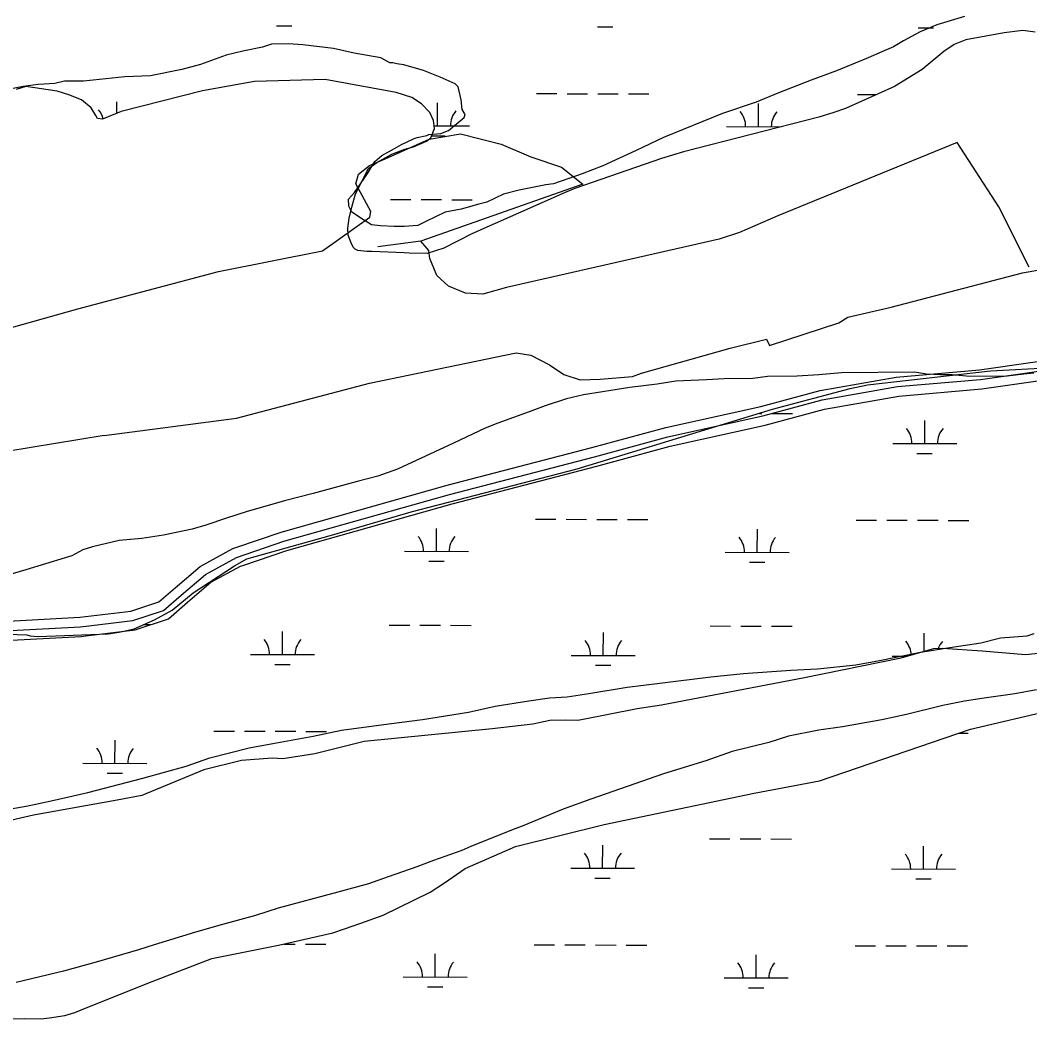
# Model space of a CAD drawing. Extents: x 3161665 to 3199565, y 885729 to 911164.
# Drawn here: x 3171886 to 3173465, y 892135 to 893696 of the extents above; entities that cross this region are included whole.
import ezdxf

# ---------------------------------------------------------------- set-up
doc = ezdxf.new("R2010")
doc.units = 0
for name, color, linetype in [('V-ROAD-CNTR', 7, 'Continuous'), ('V-SITE-VEGE', 7, 'Continuous'), ('V-TOPO-SHOR', 7, 'Continuous'), ('V-WETL-SWMP', 7, 'Continuous')]:
    doc.layers.add(name, color=color, linetype=linetype)

msp = doc.modelspace()

# ---------------------------------------------------------------- linework, layer by layer
at = {"layer": 'V-ROAD-CNTR'}
for points in [[(3172223.2, 892871.4), (3172294, 892895.6), (3172553.7, 892968.8), (3172780.3, 893027.6), (3172895.7, 893059), (3173044.3, 893091.8), (3173137.4, 893117), (3173256.5, 893137.8), (3173386.7, 893149), (3173557, 893173.5)], [(3171831, 892739.4), (3171980.3, 892747.4), (3172062.4, 892757.2), (3172110.2, 892773.1), (3172137.9, 892797), (3172175.9, 892829.4), (3172224.5, 892855.9), (3172298.5, 892881.3), (3172557.6, 892954.3), (3172784.1, 893013.1), (3172899.3, 893044.4), (3173047.9, 893077.2), (3173140.7, 893102.3), (3173258.4, 893123), (3173388.4, 893134.1), (3173559.1, 893158.6)], [(3172234.1, 892843.4), (3172302.9, 892866.9), (3172561.5, 892939.8), (3172788, 892998.6), (3172902.9, 893029.8), (3173051.5, 893062.6), (3173144, 893087.7), (3173260.3, 893108.1), (3173390.1, 893119.2), (3173561.3, 893143.8)], [(3171987.9, 892763.4), (3172059.1, 892771.9), (3172102.6, 892786.4), (3172128.2, 892808.4), (3172167.3, 892841.8), (3172218.4, 892869.7), (3172223.2, 892871.4)], [(3171988.7, 892733.3), (3172065.7, 892742.5), (3172117.7, 892759.8), (3172147.7, 892785.7), (3172184.4, 892817), (3172230.5, 892842.2), (3172234.1, 892843.4)], [(3170868.2, 892633.1), (3171001.5, 892649), (3171131.1, 892663.2), (3171274.2, 892683.5), (3171438.9, 892701.3), (3171694.9, 892739.8), (3171829.8, 892754.3), (3171979, 892762.3), (3171987.9, 892763.4)], [(3170872, 892603.3), (3171004.9, 892619.2), (3171134.9, 892633.4), (3171277.9, 892653.8), (3171442.7, 892671.5), (3171698.7, 892710), (3171832.2, 892724.4), (3171981.5, 892732.4), (3171988.7, 892733.3)]]:
    msp.add_lwpolyline(points, dxfattribs=at)
at = {"layer": 'V-SITE-VEGE'}
for p, q in [((3172987.3, 893135.3), (3172959.6, 893133.5)), ((3173032.1, 893135.7), (3172987.3, 893135.3)), ((3173055.2, 893138.9), (3173032.1, 893135.7)), ((3173101.5, 893139.3), (3173055.2, 893138.9)), ((3173135.4, 893141.2), (3173101.5, 893139.3)), ((3173170.8, 893144.5), (3173135.4, 893141.2)), ((3173285, 893145.5), (3173170.8, 893144.5)), ((3173303.5, 893142.5), (3173285, 893145.5)), ((3173325.1, 893141.2), (3173303.5, 893142.5)), ((3173343.6, 893141.3), (3173325.1, 893141.2)), ((3173371.4, 893138.5), (3173343.6, 893141.3)), ((3173430, 893139), (3173371.4, 893138.5)), ((3173456.2, 893142.3), (3173430, 893139)), ((3173471.6, 893143.9), (3173456.2, 893142.3)), ((3172839.4, 893121.7), (3172767, 893110.3)), ((3172882.5, 893126.7), (3172839.4, 893121.7)), ((3172911.8, 893131.6), (3172882.5, 893126.7)), ((3172959.6, 893133.5), (3172911.8, 893131.6)), ((3172740.8, 893104), (3172707, 893092.9)), ((3172767, 893110.3), (3172740.8, 893104)), ((3172707, 893092.9), (3172682.4, 893083.4)), ((3172682.4, 893083.4), (3172633.1, 893066)), ((3172613.1, 893058.2), (3172564, 893034.6)), ((3172633.1, 893066), (3172613.1, 893058.2)), ((3172564, 893034.6), (3172476.4, 892993.8)), ((3172476.4, 892993.8), (3172445.6, 892982.7)), ((3172445.6, 892982.7), (3172413.3, 892974.8)), ((3172413.3, 892974.8), (3172344.1, 892955.7)), ((3172344.1, 892955.7), (3172299.4, 892944.5)), ((3172299.4, 892944.5), (3172239.4, 892927)), ((3172208.6, 892917.5), (3172176.3, 892906.5)), ((3172239.4, 892927), (3172208.6, 892917.5)), ((3172154.8, 892900.1), (3172110.1, 892890.5)), ((3172176.3, 892906.5), (3172154.8, 892900.1)), ((3172040.8, 892882.2), (3171999.2, 892872.6)), ((3172076.2, 892885.6), (3172040.8, 892882.2)), ((3172110.1, 892890.5), (3172076.2, 892885.6)), ((3171983.8, 892867.9), (3171966.9, 892858.5)), ((3171999.2, 892872.6), (3171983.8, 892867.9)), ((3171956.2, 892855.3), (3171894.6, 892836.3)), ((3171966.9, 892858.5), (3171956.2, 892855.3)), ((3171894.6, 892836.3), (3171839.2, 892820.4)), ((3173388.7, 892722.1), (3173419.5, 892730.1)), ((3173419.5, 892730.1), (3173461.1, 892733.5)), ((3173461.1, 892733.5), (3173471.9, 892736.7)), ((3173291.7, 892707.5), (3173333.3, 892714)), ((3173333.3, 892714), (3173388.7, 892722.1)), ((3173193.1, 892688.1), (3173230.1, 892694.6)), ((3173230.1, 892694.6), (3173291.7, 892707.5)), ((3173017.4, 892674.3), (3173091.4, 892679.6)), ((3173091.4, 892679.6), (3173133, 892681.5)), ((3173133, 892681.5), (3173193.1, 892688.1)), ((3172886.4, 892659.4), (3172966.5, 892669.3)), ((3172966.5, 892669.3), (3173017.4, 892674.3)), ((3172775.5, 892643), (3172835.5, 892652.8)), ((3172835.5, 892652.8), (3172886.4, 892659.4)), ((3173475.7, 892648.8), (3173441.8, 892642.4)), ((3172629.1, 892623.3), (3172681.5, 892631.5)), ((3172681.5, 892631.5), (3172713.8, 892636.3)), ((3172713.8, 892636.3), (3172741.6, 892638.1)), ((3172741.6, 892638.1), (3172775.5, 892643)), ((3173363.3, 892630.9), (3173329.4, 892624.5)), ((3173394.1, 892635.8), (3173363.3, 892630.9)), ((3173441.8, 892642.4), (3173394.1, 892635.8)), ((3172515.1, 892602.3), (3172587.5, 892613.7)), ((3172587.5, 892613.7), (3172629.1, 892623.3)), ((3173329.4, 892624.5), (3173272.4, 892610.1)), ((3172462.7, 892595.7), (3172515.1, 892602.3)), ((3173233.9, 892602.1), (3173172.3, 892590.8)), ((3173272.4, 892610.1), (3173233.9, 892602.1)), ((3172344.1, 892576.2), (3172388.8, 892585.8)), ((3172388.8, 892585.8), (3172462.7, 892595.7)), ((3173135.3, 892585.8), (3173087.6, 892576.2)), ((3173172.3, 892590.8), (3173135.3, 892585.8)), ((3172281, 892564.9), (3172344.1, 892576.2)), ((3173056.8, 892566.7), (3172999.9, 892552.3)), ((3173087.6, 892576.2), (3173056.8, 892566.7)), ((3172182.4, 892542.5), (3172244, 892558.4)), ((3172244, 892558.4), (3172281, 892564.9)), ((3172999.9, 892552.3), (3172958.3, 892538.1)), ((3172145.5, 892529.8), (3172182.4, 892542.5)), ((3172958.3, 892538.1), (3172892.2, 892517.5)), ((3172077.8, 892510.8), (3172145.5, 892529.8)), ((3171991.6, 892488.5), (3172077.8, 892510.8)), ((3172892.2, 892517.5), (3172847.6, 892501.7)), ((3171934.6, 892475.6), (3171991.6, 892488.5)), ((3172847.6, 892501.7), (3172778.4, 892478)), ((3171897.7, 892467.6), (3171934.6, 892475.6)), ((3172778.4, 892478), (3172735.3, 892462.2)), ((3171853, 892459.5), (3171897.7, 892467.6)), ((3172735.3, 892462.2), (3172673.8, 892437)), ((3172656.9, 892430.7), (3172590.8, 892404)), ((3172673.8, 892437), (3172656.9, 892430.7)), ((3172577, 892397.7), (3172532.4, 892381.9)), ((3172590.8, 892404), (3172577, 892397.7)), ((3172532.4, 892381.9), (3172506.2, 892372.4)), ((3172506.2, 892372.4), (3172461.6, 892356.6)), ((3172430.9, 892345.6), (3172383.1, 892332.8)), ((3172461.6, 892356.6), (3172430.9, 892345.6)), ((3172383.1, 892332.8), (3172289.3, 892307.4)), ((3172289.3, 892307.4), (3172253.9, 892296.3)), ((3172253.9, 892296.3), (3172196.9, 892280.4)), ((3172158.5, 892269.3), (3172095.4, 892250.2)), ((3172196.9, 892280.4), (3172158.5, 892269.3)), ((3172095.4, 892250.2), (3172070.8, 892242.3)), ((3172070.8, 892242.3), (3172004.6, 892223.3)), ((3172004.6, 892223.3), (3171953.8, 892209)), ((3171953.8, 892209), (3171879.9, 892191.4))]:
    msp.add_line(p, q, dxfattribs=at)
for points in [[(3173363, 893701.3), (3173319.9, 893688.6), (3173293.7, 893677.6), (3173267.6, 893663.5), (3173252.3, 893654.1), (3173233.8, 893646.3), (3173212.3, 893636.8), (3173163.1, 893616.4), (3173123.1, 893602.2), (3173070.9, 893581.7), (3173037.1, 893567.5), (3172984.8, 893550.1), (3172892.5, 893512.3), (3172849.5, 893491.9), (3172797.2, 893468.3), (3172765, 893455.7), (3172720.4, 893439.9), (3172708, 893438.3), (3172666.4, 893430.2), (3172641.8, 893423.9), (3172615.7, 893411.3), (3172603.4, 893408.1), (3172575.7, 893400.2), (3172551, 893395.4), (3172520.3, 893381.2), (3172508, 893374.9), (3172486.4, 893373.2), (3172471, 893373.1), (3172449.4, 893374.5), (3172435.5, 893375.9), (3172423.1, 893383.5), (3172404.5, 893395.7), (3172399.8, 893404.9)], [(3172399.8, 893404.9), (3172399.7, 893415.7), (3172408.9, 893426.6), (3172424.1, 893448.3), (3172430.2, 893457.6), (3172440.9, 893474.7), (3172451.6, 893484), (3172471.6, 893495), (3172482.3, 893501.2), (3172502.3, 893510.6), (3172506.9, 893512.2), (3172522.3, 893515.4), (3172525.4, 893517), (3172543.9, 893518.7), (3172556.2, 893523.4), (3172580.7, 893543.7), (3172582.2, 893548.3), (3172577.5, 893556), (3172575.8, 893571.4), (3172571, 893591.4), (3172566.4, 893596), (3172543.1, 893606.6), (3172516.8, 893617.2), (3172485.9, 893626.2), (3172475.1, 893627.6), (3172468.9, 893629.1), (3172464.3, 893629.1), (3172450.3, 893636.7), (3172408.6, 893644.1), (3172376.2, 893651.5), (3172328.3, 893657.3), (3172305.1, 893658.6), (3172278.9, 893658.4), (3172265.1, 893653.7), (3172234.3, 893647.2), (3172208.1, 893640.9), (3172168.1, 893626.6), (3172138.9, 893618.7), (3172089.6, 893609), (3172049.5, 893607.2), (3172000.2, 893602.1), (3171984.8, 893600.5), (3171955.5, 893600.2), (3171940.1, 893597), (3171913.9, 893595.2), (3171890.8, 893592), (3171847.6, 893583.9)]]:
    msp.add_lwpolyline(points, dxfattribs=at)
at = {"layer": 'V-TOPO-SHOR'}
for points in [[(3171801.6, 893195.3), (3171975.9, 893244.6), (3172196.4, 893302.8), (3172359.1, 893335.3), (3172432.9, 893387.6), (3172432.9, 893387.6), (3172434.7, 893396.5), (3172410.8, 893440.1), (3172415.3, 893455.2), (3172432.2, 893468.4), (3172457.1, 893479.1), (3172525.6, 893510), (3172574.5, 893517.9), (3172638.4, 893501.8), (3172684.6, 893482.1), (3172732.5, 893466), (3172766.2, 893439.3), (3172512.8, 893350.1), (3172445.3, 893341.4)], [(3173464.4, 893309.8), (3173416.6, 893404.1), (3173351.9, 893504.6), (3173070.9, 893389.7), (3173011.3, 893364.1), (3172979.3, 893353.5), (3172646.8, 893277.8), (3172609.5, 893267.2), (3172582.8, 893269.1), (3172556.2, 893279.8), (3172537.6, 893296.7), (3172533.1, 893308.3), (3172527, 893323.4), (3172525.2, 893335.8), (3172512.8, 893350.1)], [(3172017.2, 893046.4), (3172224.3, 893073.5), (3172432.3, 893128.1), (3172661.7, 893175.6), (3172684.8, 893172), (3172714.1, 893156.8), (3172736.3, 893141.7), (3172762, 893133.6), (3172793.1, 893134.4), (3172843.8, 893138.8), (3172858, 893144.1), (3172996.7, 893182.9), (3173053.6, 893197), (3173058, 893187.2), (3173166.5, 893222.5), (3173180.7, 893231.3), (3173248.3, 893247.2), (3173453.7, 893300.9), (3173592.3, 893325.5)], [(3172017.2, 893046.4), (3171750.5, 893002.6), (3171466.1, 892949.9), (3171027.9, 892866.4), (3170644.7, 892790), (3170574.5, 892782.1), (3170507, 892771.6), (3170395, 892759.4), (3170348.7, 892754.2), (3170200.3, 892734.1), (3170096.3, 892728.1), (3170044.8, 892735.3)]]:
    msp.add_lwpolyline(points, dxfattribs=at)
at = {"layer": 'V-WETL-SWMP'}
for p, q in [((3172286.9, 893686.7), (3172310.9, 893686.7)), ((3172788.8, 893685.3), (3172812.8, 893685.3)), ((3173290.7, 893683.9), (3173314.7, 893683.9)), ((3172693.6, 893581), (3172725.6, 893580.9)), ((3172741.6, 893580.8), (3172773.6, 893580.7)), ((3172789.6, 893580.7), (3172821.6, 893580.6)), ((3172837.6, 893580.6), (3172869.6, 893580.5)), ((3173195.6, 893579.6), (3173225.4, 893579.5)), ((3172037.1, 893550), (3172037.1, 893568)), ((3172538.9, 893530.6), (3172539, 893566.6)), ((3173040.8, 893529.3), (3173040.9, 893565.3)), ((3172533.6, 893530.7), (3172588.9, 893530.5)), ((3172990.8, 893529.4), (3173076.1, 893529.2)), ((3172529.6, 893515.2), (3172550.9, 893515.2)), ((3172465.2, 893415.4), (3172497.2, 893415.3)), ((3172513.2, 893415.3), (3172545.2, 893415.2)), ((3172561.2, 893415.1), (3172593.2, 893415.1)), ((3173403.8, 893147.8), (3173614.1, 893159.1)), ((3173211.5, 893125.8), (3173403.8, 893147.8)), ((3173062.7, 893087.4), (3173184.4, 893120)), ((3173184.4, 893120), (3173211.5, 893125.8)), ((3172757.3, 892994.6), (3173062.7, 893087.4)), ((3173042.3, 893081.1), (3173046.2, 893081.1)), ((3173062.2, 893081.1), (3173094.2, 893081)), ((3173300.9, 893034), (3173301, 893070)), ((3173250.9, 893034.1), (3173350.9, 893033.9)), ((3173288.8, 893018.6), (3173312.8, 893018.5)), ((3172497.4, 892926.9), (3172757.3, 892994.6)), ((3172372.8, 892890.7), (3172497.4, 892926.9)), ((3172691.8, 892915.6), (3172723.8, 892915.5)), ((3172739.8, 892915.5), (3172771.8, 892915.4)), ((3172787.8, 892915.3), (3172819.8, 892915.3)), ((3172835.8, 892915.2), (3172867.8, 892915.1)), ((3173193.7, 892914.2), (3173225.7, 892914.1)), ((3173241.7, 892914.1), (3173273.7, 892914)), ((3173289.7, 892914), (3173321.7, 892913.9)), ((3173337.7, 892913.8), (3173369.7, 892913.7)), ((3172537.1, 892865.3), (3172537.2, 892901.3)), ((3173039, 892863.9), (3173039.1, 892899.9)), ((3172240.5, 892853.6), (3172372.8, 892890.7)), ((3172221, 892842.9), (3172240.5, 892853.6)), ((3172487.1, 892865.4), (3172587.1, 892865.2)), ((3172525, 892849.9), (3172549, 892849.8)), ((3172989, 892864), (3173089, 892863.8)), ((3172156.5, 892800.5), (3172221, 892842.9)), ((3173026.9, 892848.5), (3173050.9, 892848.4)), ((3172123.6, 892773.6), (3172156.5, 892800.5)), ((3172095.9, 892758.4), (3172123.6, 892773.6)), ((3172064.2, 892744), (3172095.9, 892758.4)), ((3172040.8, 892739), (3172064.2, 892744)), ((3172079.8, 892751.1), (3172089.4, 892751.1)), ((3172296.2, 892704.1), (3172296.3, 892740.1)), ((3172463.3, 892750.1), (3172495.3, 892750)), ((3172511.3, 892749.9), (3172543.3, 892749.8)), ((3172559.3, 892749.8), (3172591.3, 892749.7)), ((3172965.3, 892748.7), (3172997.3, 892748.6)), ((3173013.3, 892748.5), (3173045.3, 892748.5)), ((3173061.3, 892748.4), (3173093.3, 892748.3)), ((3171823, 892737.4), (3171896.1, 892734.9)), ((3171896.1, 892734.9), (3171901.8, 892733.2)), ((3171901.8, 892733.2), (3171913.9, 892732.2)), ((3171913.9, 892732.2), (3172023.4, 892736.4)), ((3172023.4, 892736.4), (3172040.8, 892739)), ((3172798.1, 892702.7), (3172798.2, 892738.7)), ((3173300, 892708.9), (3173300.1, 892737.3)), ((3173314.9, 892713.2), (3173261.2, 892697.8)), ((3173328.9, 892713.3), (3173314.9, 892713.2)), ((3173390.9, 892709.2), (3173328.9, 892713.3)), ((3173458.8, 892703.5), (3173390.9, 892709.2)), ((3172246.2, 892704.2), (3172346.2, 892704)), ((3172748.1, 892702.8), (3172848.1, 892702.6)), ((3173261.2, 892697.8), (3173112.6, 892667.6)), ((3173250, 892701.5), (3173273.7, 892701.4)), ((3173483.8, 892706.2), (3173458.8, 892703.5)), ((3172284.1, 892688.7), (3172308.1, 892688.6)), ((3172786, 892687.3), (3172810, 892687.2)), ((3173112.6, 892667.6), (3172889.4, 892624.9)), ((3173372.6, 892587.6), (3173554.5, 892629.8)), ((3172850.9, 892619.2), (3172764, 892601.8)), ((3172889.4, 892624.9), (3172850.9, 892619.2)), ((3172714.3, 892600.7), (3172687.7, 892595.4)), ((3172739.5, 892601.6), (3172714.3, 892600.7)), ((3172757.7, 892600.8), (3172739.5, 892601.6)), ((3172764, 892601.8), (3172757.7, 892600.8)), ((3172189, 892584.3), (3172221, 892584.2)), ((3172237, 892584.2), (3172269, 892584.1)), ((3172285, 892584.1), (3172317, 892584)), ((3172333, 892583.9), (3172365, 892583.8)), ((3172624.3, 892587.8), (3172423.8, 892567.9)), ((3172687.7, 892595.4), (3172624.3, 892587.8)), ((3173136.5, 892506.7), (3173372.6, 892587.6)), ((3172034.2, 892534), (3172034.3, 892570)), ((3172423.8, 892567.9), (3172347, 892548.7)), ((3173353.6, 892581.1), (3173368.8, 892581.1)), ((3171984.2, 892534.1), (3172084.2, 892533.9)), ((3172232.3, 892538.4), (3172173.2, 892523.7)), ((3172280, 892542), (3172232.3, 892538.4)), ((3172296.7, 892540.8), (3172280, 892542)), ((3172347, 892548.7), (3172296.7, 892540.8)), ((3172022.2, 892518.6), (3172046.2, 892518.5)), ((3172173.2, 892523.7), (3172076.1, 892483.8)), ((3173033.9, 892487.1), (3173136.5, 892506.7)), ((3172799.6, 892438.5), (3173033.9, 892487.1)), ((3172037.8, 892476.6), (3171906.8, 892452.9)), ((3172076.1, 892483.8), (3172037.8, 892476.6)), ((3171906.8, 892452.9), (3171662.2, 892397)), ((3172660.6, 892404), (3172799.6, 892438.5)), ((3172964.3, 892416), (3172996.3, 892415.9)), ((3173012.3, 892415.9), (3173044.3, 892415.8)), ((3173060.3, 892415.7), (3173092.3, 892415.6)), ((3172582.1, 892369.4), (3172660.6, 892404)), ((3172797.1, 892370), (3172797.2, 892406)), ((3173299, 892368.6), (3173299.1, 892404.6)), ((3172549.9, 892347.3), (3172582.1, 892369.4)), ((3172747.1, 892370.2), (3172847.1, 892369.9)), ((3173249, 892368.8), (3173349, 892368.5)), ((3172527.2, 892332.3), (3172549.9, 892347.3)), ((3172785.1, 892354.6), (3172809.1, 892354.6)), ((3173287, 892353.2), (3173311, 892353.2)), ((3172454, 892296.8), (3172527.2, 892332.3)), ((3172393.2, 892275.1), (3172418.9, 892283.9)), ((3172418.9, 892283.9), (3172454, 892296.8)), ((3172290.1, 892249.5), (3172374.9, 892269)), ((3172374.9, 892269), (3172393.2, 892275.1)), ((3172298.2, 892251.3), (3172316.1, 892251.3)), ((3172332.1, 892251.2), (3172364.1, 892251.2)), ((3172690, 892250.3), (3172722, 892250.2)), ((3172738, 892250.1), (3172770, 892250)), ((3172786, 892250), (3172818, 892249.9)), ((3172834, 892249.9), (3172866, 892249.8)), ((3172185.8, 892229), (3172290.1, 892249.5)), ((3172535.2, 892199.9), (3172535.3, 892235.9)), ((3173037.1, 892198.6), (3173037.2, 892234.6)), ((3173191.9, 892248.9), (3173223.9, 892248.8)), ((3173239.9, 892248.7), (3173271.9, 892248.7)), ((3173287.9, 892248.6), (3173319.9, 892248.5)), ((3173335.9, 892248.5), (3173367.9, 892248.4)), ((3172085.4, 892190.4), (3172185.8, 892229)), ((3171980.3, 892148.3), (3172085.4, 892190.4)), ((3172485.2, 892200.1), (3172585.2, 892199.8)), ((3172987.1, 892198.7), (3173087.1, 892198.4)), ((3172523.2, 892184.5), (3172547.2, 892184.5)), ((3173025.1, 892183.2), (3173049.1, 892183.1)), ((3171931.7, 892136.2), (3171955.8, 892139.5)), ((3171955.8, 892139.5), (3171971.5, 892144.6)), ((3171971.5, 892144.6), (3171980.3, 892148.3)), ((3171871.7, 892134.6), (3171892, 892135)), ((3171892, 892135), (3171918.5, 892134.6)), ((3171918.5, 892134.6), (3171931.7, 892136.2))]:
    msp.add_line(p, q, dxfattribs=at)
msp.add_lwpolyline([(3173473.7, 893677.2), (3173454.5, 893679.6), (3173425.2, 893676.2), (3173365, 893664.8), (3173346.9, 893657.6), (3173330.8, 893646.9), (3173297.1, 893618.6), (3173253.4, 893592), (3173177.1, 893557.9), (3173158.5, 893551.7), (3173135.3, 893544.4), (3172923.4, 893489.8), (3172889.1, 893479.7), (3172753.6, 893432.4), (3172738.4, 893426.6), (3172592.2, 893361.9), (3172548.8, 893339.3), (3172522.6, 893330.9), (3172494.3, 893331.3), (3172486.6, 893332), (3172436.1, 893334.1), (3172428.1, 893334), (3172414, 893335.6), (3172410, 893338), (3172407.4, 893340.4), (3172404.6, 893345), (3172401.4, 893352.7), (3172399.1, 893359.5), (3172398.6, 893370.7), (3172400.5, 893386.4), (3172404.9, 893403.3), (3172410.7, 893424.2), (3172431, 893463.7), (3172443.8, 893473.5), (3172467.4, 893486.4), (3172487.7, 893494), (3172501.3, 893497.9), (3172521.3, 893506.4), (3172528.2, 893511.8), (3172534.2, 893526.4), (3172532.3, 893539), (3172526.5, 893551.4), (3172513.8, 893564.8), (3172498.8, 893575.1), (3172474.1, 893582.9), (3172363.1, 893603), (3172252.4, 893599.7), (3172171.3, 893585.1), (3172043.9, 893552.8), (3172014.5, 893540.8), (3172006.8, 893541.9), (3172004.5, 893546.5), (3171996.9, 893558.9), (3171981.7, 893571), (3171962.3, 893579.1), (3171943.8, 893584.8), (3171895, 893592.3), (3171879.5, 893587.4)], dxfattribs=at)
for centre, start, end in [((3171981.8, 893532.7), 14.3325, 40.6135), ((3172594.2, 893531), 139.0698, 180.6135), ((3172985.6, 893529.9), 359.0698, 40.6135), ((3173096.1, 893529.6), 139.0698, 180.6135), ((3173245.6, 893034.6), 359.0698, 40.6135), ((3173356.1, 893034.3), 139.0698, 180.6135), ((3172481.8, 892865.9), 359.0698, 40.6135), ((3172592.3, 892865.6), 139.0698, 180.6135), ((3172983.7, 892864.5), 359.0698, 40.6135), ((3173094.2, 892864.2), 139.0698, 180.6135), ((3172240.9, 892704.7), 359.0698, 40.6135), ((3172351.4, 892704.4), 139.0698, 180.6135), ((3172742.8, 892703.3), 359.0698, 40.6135), ((3172853.3, 892703), 139.0698, 180.6135), ((3173244.7, 892701.9), 1.9868, 40.6135), ((3173355.2, 892701.6), 139.0698, 160.7631), ((3171979, 892534.6), 359.0698, 40.6135), ((3172089.5, 892534.3), 139.0698, 180.6135), ((3172741.9, 892370.7), 359.0698, 40.6135), ((3172852.4, 892370.4), 139.0698, 180.6135), ((3173243.8, 892369.3), 359.0698, 40.6135), ((3173354.3, 892369), 139.0698, 180.6135), ((3172480, 892200.6), 359.0698, 40.6135), ((3172590.5, 892200.3), 139.0698, 180.6135), ((3172981.9, 892199.2), 359.0698, 40.6135), ((3173092.4, 892198.9), 139.0698, 180.6135)]:
    msp.add_arc(centre, 35.2, start, end, dxfattribs=at)

doc.saveas('drawing.dxf')
